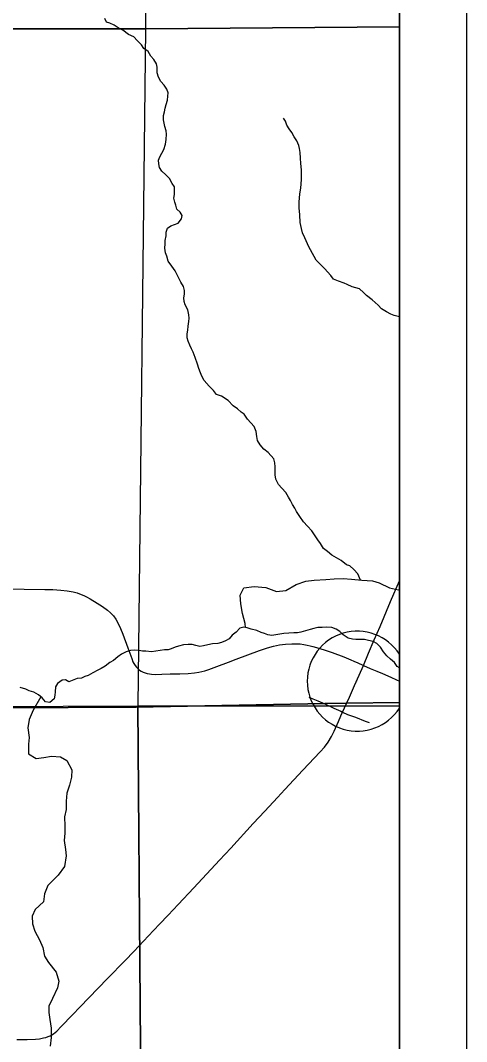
# Model space of a CAD drawing. Extents: x 0 to 34, y 0 to 22.
# Drawn here: x 8.336 to 9, y 17.922 to 19.442 of the extents above; entities that cross this region are included whole.
import ezdxf

# ---------------------------------------------------------------- set-up
doc = ezdxf.new("R2010")
doc.units = 0
for name, color, linetype in [('Default', 7, 'Continuous'), ('GM_X_County_Road', 7, 'Continuous'), ('GM_X_Minor_River', 7, 'Continuous'), ('GM_X_Section', 7, 'Continuous'), ('GM_X_Township_Road', 7, 'Continuous'), ('GM_X_Unincorporated_Location', 7, 'Continuous'), ('GM_X_Unincorporated_Text', 7, 'Continuous'), ('SH_Cut_Line', 7, 'Continuous'), ('SH_Data', 7, 'Continuous')]:
    doc.layers.add(name, color=color, linetype=linetype)

msp = doc.modelspace()

# ---------------------------------------------------------------- linework, layer by layer
at = {"layer": 'Default'}
for points in [[(6.4755, 18.4174), (6.6827, 18.4182), (7.4947, 18.4149), (8.508, 18.4199), (8.7888, 18.4255), (8.8212, 18.4259), (8.9, 18.4271), (8.9, 20.9), (2.6032, 20.9)], [(8.9, 14.3696), (8.9, 18.4271), (8.8212, 18.4259), (8.7888, 18.4255), (8.508, 18.4199), (7.4947, 18.4149), (6.6827, 18.4182), (6.4755, 18.4174)]]:
    msp.add_lwpolyline(points, dxfattribs=at)
for points in [[(8.9, 19.4325), (8.9, 20.4436), (8.5257, 20.4329), (8.5218, 19.4295)], [(8.9, 18.4219), (8.9, 19.4325), (8.5218, 19.4295), (8.5107, 18.4214)], [(8.7107, 17.4109), (8.9, 17.4137), (8.9, 18.4219), (8.5107, 18.4214), (8.5174, 17.5349), (8.7107, 17.5349)]]:
    msp.add_lwpolyline(points, close=True, dxfattribs=at)
at = {"layer": 'GM_X_County_Road'}
msp.add_line((8.8155, 18.4127), (8.8214, 18.4254), dxfattribs=at)
for points in [[(8.8463, 18.4822), (8.854, 18.5004), (8.8625, 18.5203), (8.8711, 18.5403), (8.8868, 18.5773), (8.9, 18.6079)], [(8.3101, 18.5964), (8.3412, 18.5957), (8.3722, 18.5953), (8.384, 18.595), (8.3961, 18.5942), (8.4054, 18.5932), (8.4144, 18.5916), (8.4203, 18.59), (8.426, 18.588), (8.4302, 18.5863), (8.4343, 18.5844), (8.4395, 18.5813), (8.4502, 18.575), (8.4579, 18.5699), (8.4653, 18.5643), (8.4699, 18.5603), (8.4741, 18.5559), (8.4777, 18.551), (8.4807, 18.5456), (8.4848, 18.5373), (8.4882, 18.5287), (8.4957, 18.5082), (8.5014, 18.4926), (8.5033, 18.4878), (8.5048, 18.485), (8.5065, 18.4823), (8.5084, 18.4798), (8.5106, 18.4775), (8.513, 18.4754), (8.5157, 18.4737), (8.5185, 18.4722), (8.5215, 18.471), (8.5246, 18.4701), (8.5277, 18.4695), (8.5308, 18.4691), (8.5371, 18.4689), (8.5465, 18.4691), (8.5586, 18.4695), (8.5733, 18.4698), (8.5856, 18.4702), (8.595, 18.4711), (8.6012, 18.4721), (8.6103, 18.4743), (8.6163, 18.4761), (8.628, 18.4805), (8.6453, 18.4872), (8.6569, 18.4915), (8.6917, 18.5046), (8.7034, 18.5085), (8.7123, 18.5109), (8.7214, 18.5127), (8.7306, 18.5138), (8.7398, 18.5143), (8.746, 18.5142), (8.7522, 18.5141), (8.7576, 18.5134), (8.7627, 18.5124), (8.7672, 18.5113), (8.7711, 18.5102), (8.7766, 18.5087), (8.788, 18.5052), (8.7997, 18.5012), (8.8172, 18.4949), (8.8279, 18.4905), (8.8322, 18.4886), (8.8383, 18.4859), (8.8456, 18.4826), (8.8463, 18.4822)], [(8.8214, 18.4254), (8.8258, 18.4351), (8.8332, 18.4521), (8.8444, 18.4776), (8.8463, 18.4822)], [(8.8463, 18.4822), (8.8564, 18.4778), (8.8665, 18.4736), (8.8748, 18.47), (8.8873, 18.4646), (8.8957, 18.4609), (8.9, 18.459)], [(8.3304, 17.9257), (8.3456, 17.9256), (8.3583, 17.9261), (8.3642, 17.9266), (8.3702, 17.9278), (8.3738, 17.9287), (8.3772, 17.9299), (8.3799, 17.9311), (8.3826, 17.9325), (8.3852, 17.9342), (8.39, 17.9381), (8.3966, 17.9448), (8.4133, 17.9624), (8.4245, 17.9741), (8.4377, 17.9875), (8.4656, 18.0164), (8.4916, 18.0432), (8.5045, 18.0566), (8.5194, 18.0724), (8.5258, 18.0791), (8.5344, 18.0882), (8.5429, 18.0972), (8.5557, 18.1107), (8.5706, 18.1265), (8.5938, 18.1514), (8.6319, 18.1922), (8.6488, 18.2105), (8.6825, 18.2469), (8.6995, 18.2651), (8.7186, 18.2855), (8.7295, 18.2978), (8.7562, 18.3264), (8.7822, 18.3536), (8.7883, 18.3607), (8.7939, 18.3682), (8.7989, 18.3762), (8.8031, 18.3845), (8.8093, 18.3987), (8.813, 18.4072), (8.8155, 18.4127)]]:
    msp.add_lwpolyline(points, dxfattribs=at)
at = {"layer": 'GM_X_Minor_River'}
for points in [[(8.5539, 19.3395), (8.5497, 19.3456), (8.5447, 19.3513), (8.5413, 19.3574), (8.5393, 19.3642), (8.5393, 19.3726), (8.5382, 19.3776), (8.5343, 19.384), (8.5301, 19.389), (8.5259, 19.3958), (8.5194, 19.4004), (8.516, 19.4057), (8.5095, 19.4122), (8.5045, 19.4175), (8.4968, 19.4209), (8.4884, 19.4274), (8.4812, 19.4312), (8.4751, 19.435), (8.4689, 19.4381), (8.464, 19.4392), (8.4613, 19.4449)], [(8.7198, 18.7515), (8.7159, 18.7592), (8.7148, 18.7656), (8.7148, 18.7709), (8.7151, 18.7778), (8.7147, 18.7835), (8.7128, 18.7896), (8.7048, 18.7991), (8.6979, 18.804), (8.6925, 18.8105), (8.6887, 18.817), (8.6879, 18.823), (8.6868, 18.8303), (8.6837, 18.8379), (8.6787, 18.8432), (8.6737, 18.8489), (8.6691, 18.8561), (8.6642, 18.8592), (8.6588, 18.8638), (8.6527, 18.8687), (8.6451, 18.8763), (8.6351, 18.8828), (8.6275, 18.8854), (8.6233, 18.8915), (8.6168, 18.8976), (8.6091, 18.906), (8.606, 18.9125), (8.6037, 18.9174), (8.6014, 18.9239), (8.5995, 18.9303), (8.5961, 18.9406), (8.593, 18.9482), (8.5903, 18.9535), (8.588, 18.9589), (8.5857, 18.9649), (8.5838, 18.9699), (8.5841, 18.9756), (8.5849, 18.9809), (8.5853, 18.987), (8.5864, 18.9938), (8.5868, 18.9988), (8.5867, 19.0037), (8.5852, 19.0113), (8.581, 19.0186), (8.5794, 19.0239), (8.5791, 19.0292), (8.5802, 19.0345), (8.5802, 19.0402), (8.5786, 19.0463), (8.5748, 19.0524), (8.5721, 19.0577), (8.5698, 19.0627), (8.566, 19.0695), (8.561, 19.0764), (8.5556, 19.084), (8.5537, 19.0912), (8.5518, 19.0962), (8.551, 19.103), (8.5514, 19.1095), (8.5514, 19.1144), (8.5525, 19.1216), (8.5529, 19.127), (8.5548, 19.1327), (8.5597, 19.1365), (8.5651, 19.1384), (8.5708, 19.1403), (8.5757, 19.1467), (8.5765, 19.1517), (8.5738, 19.1566), (8.5688, 19.1612), (8.5669, 19.1669), (8.5654, 19.1718), (8.5642, 19.1775), (8.5649, 19.1832), (8.5653, 19.1886), (8.5649, 19.1943), (8.5615, 19.1996), (8.5576, 19.2068), (8.5523, 19.2125), (8.5465, 19.2178), (8.5427, 19.2232), (8.5416, 19.2285), (8.5415, 19.2342), (8.5431, 19.2391), (8.5461, 19.2445), (8.5491, 19.2502), (8.5518, 19.2581), (8.5529, 19.2646), (8.5533, 19.273), (8.5525, 19.2779), (8.551, 19.284), (8.5498, 19.289), (8.549, 19.2943), (8.549, 19.3004), (8.5502, 19.3061), (8.5513, 19.3114), (8.5528, 19.3171), (8.5547, 19.3236), (8.5551, 19.3293), (8.5558, 19.3342), (8.5539, 19.3395)], [(8.7542, 19.2196), (8.7534, 19.2291), (8.7526, 19.2371), (8.7522, 19.2455), (8.751, 19.2512), (8.7502, 19.2558), (8.7472, 19.263), (8.7433, 19.2687), (8.7399, 19.2755), (8.7361, 19.2809), (8.7326, 19.2862), (8.7303, 19.2919), (8.7273, 19.2968)], [(8.9, 19.0011), (8.8924, 19.0028), (8.8871, 19.0047), (8.881, 19.0085), (8.8733, 19.0127), (8.8684, 19.0184), (8.8592, 19.026), (8.8511, 19.0329), (8.8466, 19.0374), (8.8404, 19.0424), (8.8297, 19.0458), (8.8221, 19.0489), (8.8175, 19.0508), (8.8091, 19.0538), (8.8019, 19.0572), (8.798, 19.0626), (8.7885, 19.0728), (8.7762, 19.0854), (8.7732, 19.0907), (8.7651, 19.1052), (8.759, 19.1185), (8.7559, 19.1261), (8.754, 19.1325), (8.752, 19.1413), (8.7516, 19.1527), (8.7505, 19.163), (8.7508, 19.1721), (8.7512, 19.1774), (8.7519, 19.1839), (8.7531, 19.1922), (8.7538, 19.1991), (8.7542, 19.2052), (8.7542, 19.2196)], [(8.8422, 18.6093), (8.838, 18.6184), (8.8319, 18.6249), (8.8261, 18.6306), (8.8212, 18.6321), (8.8132, 18.6382), (8.7994, 18.6465), (8.7929, 18.6515), (8.7872, 18.6564), (8.7826, 18.6637), (8.7787, 18.669), (8.7734, 18.6766), (8.7695, 18.6827), (8.763, 18.6895), (8.7573, 18.696), (8.7519, 18.7036), (8.747, 18.7112), (8.7443, 18.7162), (8.7408, 18.7219), (8.7378, 18.7276), (8.7347, 18.7325), (8.7309, 18.7394), (8.7251, 18.7458), (8.7198, 18.7515)], [(8.671, 18.5386), (8.6702, 18.5445), (8.6664, 18.5593), (8.6637, 18.5737), (8.6629, 18.587), (8.6685, 18.5976), (8.684, 18.5995), (8.7011, 18.5981), (8.717, 18.5924), (8.7307, 18.5936), (8.7465, 18.6028), (8.7605, 18.6078), (8.773, 18.6089), (8.7904, 18.6101), (8.8029, 18.6109), (8.8162, 18.6114), (8.8287, 18.6106), (8.8439, 18.6092), (8.8598, 18.6081), (8.87, 18.6051), (8.8852, 18.5979), (8.8985, 18.5949), (8.9, 18.5944)], [(8.9, 18.4785), (8.8967, 18.4807), (8.8925, 18.4864), (8.8868, 18.4917), (8.8814, 18.4967), (8.8764, 18.5024), (8.8718, 18.5092), (8.8665, 18.5146), (8.8611, 18.518), (8.8539, 18.5195), (8.8482, 18.5207), (8.8421, 18.521), (8.8352, 18.521), (8.8302, 18.5214), (8.8237, 18.5226), (8.8165, 18.5275), (8.8111, 18.5325), (8.8058, 18.5363), (8.7993, 18.5386), (8.792, 18.5389), (8.7848, 18.5386), (8.7783, 18.5386), (8.7726, 18.537), (8.7672, 18.5359), (8.76, 18.5336), (8.7531, 18.5317), (8.7481, 18.5306), (8.7428, 18.5306), (8.7279, 18.5295), (8.7222, 18.5287), (8.7161, 18.5276), (8.71, 18.5268), (8.7043, 18.5276), (8.6989, 18.5299), (8.694, 18.5314), (8.6875, 18.5341), (8.6794, 18.5363), (8.6733, 18.5382), (8.6684, 18.539), (8.6623, 18.5375), (8.6569, 18.5318), (8.6512, 18.5272), (8.6463, 18.5219), (8.6409, 18.5189), (8.6352, 18.5162), (8.6299, 18.5147), (8.6215, 18.5143), (8.615, 18.5128), (8.6081, 18.5113), (8.6028, 18.5105), (8.5971, 18.5117), (8.5913, 18.5132), (8.5856, 18.5132), (8.5784, 18.5128), (8.5711, 18.5109), (8.5662, 18.5094)], [(8.5662, 18.5094), (8.5604, 18.5071), (8.5555, 18.5056), (8.5505, 18.5052), (8.5376, 18.5033), (8.5311, 18.5022), (8.5223, 18.5033), (8.5173, 18.5033), (8.5124, 18.5045), (8.5055, 18.5049), (8.4998, 18.5045), (8.4933, 18.5026), (8.4864, 18.4992), (8.4807, 18.495), (8.4742, 18.4897), (8.4689, 18.4866), (8.462, 18.4813), (8.4559, 18.4775), (8.451, 18.4752), (8.4434, 18.4711), (8.4365, 18.4673), (8.4316, 18.4657), (8.4266, 18.4635), (8.4201, 18.4627), (8.4129, 18.4597), (8.4079, 18.4578), (8.4029, 18.4608), (8.398, 18.4604), (8.3911, 18.4555), (8.3881, 18.4502), (8.3873, 18.443), (8.387, 18.438), (8.3858, 18.4327), (8.3794, 18.427), (8.3733, 18.4278), (8.3683, 18.4338), (8.3625, 18.4384), (8.3557, 18.4422), (8.3488, 18.4445), (8.3438, 18.4468), (8.3354, 18.4494)], [(8.3662, 18.4355), (8.3545, 18.4155), (8.3488, 18.4015), (8.347, 18.3893), (8.3489, 18.3749), (8.3478, 18.365), (8.3479, 18.3506), (8.3593, 18.3438), (8.3706, 18.345), (8.382, 18.3473), (8.3956, 18.3462), (8.4051, 18.3405), (8.4124, 18.3269), (8.412, 18.3159), (8.409, 18.3041), (8.4049, 18.2923), (8.4038, 18.2802), (8.4039, 18.268), (8.4013, 18.2567), (8.4021, 18.243), (8.4017, 18.2327), (8.4007, 18.2217), (8.403, 18.2085), (8.4038, 18.199), (8.4016, 18.183), (8.3921, 18.1701), (8.3767, 18.1549), (8.3714, 18.1423), (8.3703, 18.1305), (8.3579, 18.1191), (8.3534, 18.1089), (8.3538, 18.0979), (8.3572, 18.0869), (8.3641, 18.074), (8.3691, 18.0626), (8.3714, 18.0497), (8.3775, 18.0399), (8.3889, 18.0259), (8.3927, 18.0122), (8.3909, 18.0023), (8.3834, 17.9864), (8.3781, 17.9753), (8.3781, 17.9655), (8.3797, 17.9552), (8.3813, 17.9423), (8.3813, 17.9283), (8.3802, 17.9158)]]:
    msp.add_lwpolyline(points, dxfattribs=at)
at = {"layer": 'GM_X_Section'}
for points in [[(7.5127, 20.4367), (8.5257, 20.4329), (8.5218, 19.4295), (7.5091, 19.4296)], [(7.5091, 19.4296), (8.5218, 19.4295), (8.5107, 18.4214), (7.5102, 18.4173), (7.4947, 18.4172)], [(8.5174, 17.5349), (8.5107, 18.4214), (7.5102, 18.4173), (7.5121, 17.5349)]]:
    msp.add_lwpolyline(points, close=True, dxfattribs=at)
at = {"layer": 'GM_X_Township_Road'}
for points in [[(8.3101, 18.5964), (8.3412, 18.5957), (8.3722, 18.5953), (8.384, 18.595), (8.3961, 18.5942), (8.4054, 18.5932), (8.4144, 18.5916), (8.4203, 18.59), (8.426, 18.588), (8.4302, 18.5863), (8.4343, 18.5844), (8.4395, 18.5813), (8.4502, 18.575), (8.4579, 18.5699), (8.4653, 18.5643), (8.4699, 18.5603), (8.4741, 18.5559), (8.4777, 18.551), (8.4807, 18.5456), (8.4848, 18.5373), (8.4882, 18.5287), (8.4957, 18.5082), (8.5014, 18.4926), (8.5033, 18.4878), (8.5048, 18.485), (8.5065, 18.4823), (8.5084, 18.4798), (8.5106, 18.4775), (8.513, 18.4754), (8.5157, 18.4737), (8.5185, 18.4722), (8.5215, 18.471), (8.5246, 18.4701), (8.5277, 18.4695), (8.5308, 18.4691), (8.5371, 18.4689), (8.5465, 18.4691), (8.5586, 18.4695), (8.5733, 18.4698), (8.5856, 18.4702), (8.595, 18.4711), (8.6012, 18.4721), (8.6103, 18.4743), (8.6163, 18.4761), (8.628, 18.4805), (8.6453, 18.4872), (8.6569, 18.4915), (8.6917, 18.5046), (8.7034, 18.5085), (8.7123, 18.5109), (8.7214, 18.5127), (8.7306, 18.5138), (8.7398, 18.5143), (8.746, 18.5142), (8.7522, 18.5141), (8.7576, 18.5134), (8.7627, 18.5124), (8.7672, 18.5113), (8.7711, 18.5102), (8.7766, 18.5087), (8.788, 18.5052), (8.7997, 18.5012), (8.8172, 18.4949), (8.8279, 18.4905), (8.8322, 18.4886), (8.8383, 18.4859), (8.8456, 18.4826), (8.8463, 18.4822)], [(8.8463, 18.4822), (8.8564, 18.4778), (8.8665, 18.4736), (8.8748, 18.47), (8.8873, 18.4646), (8.8957, 18.4609), (8.9, 18.459)], [(8.7651, 18.4352), (8.7712, 18.4326), (8.7785, 18.4294), (8.7891, 18.4249)], [(8.7891, 18.4249), (8.8026, 18.4187), (8.8128, 18.4141), (8.8155, 18.4127)], [(8.8155, 18.4127), (8.8225, 18.4092), (8.8345, 18.405), (8.8492, 18.3995), (8.855, 18.3971)]]:
    msp.add_lwpolyline(points, dxfattribs=at)
at = {"layer": 'GM_X_Unincorporated_Location'}
msp.add_line((8.8372, 18.4588), (8.8372, 18.4588), dxfattribs=at)
at = {"layer": 'GM_X_Unincorporated_Text'}
msp.add_line((8.9, 18.4188), (8.9, 18.4988), dxfattribs=at)
msp.add_arc((8.8372, 18.4588), 0.0744, 32.4984, 327.5016, dxfattribs=at)
at = {"layer": 'SH_Cut_Line'}
msp.add_lwpolyline([(8.9, 14.3696), (8.9, 20.9), (2.6032, 20.9)], dxfattribs=at)
at = {"layer": 'SH_Data'}
for p, q in [((9, 21), (9, 14)), ((8.9, 20.9), (8.9, 14.1))]:
    msp.add_line(p, q, dxfattribs=at)

doc.saveas('drawing.dxf')
